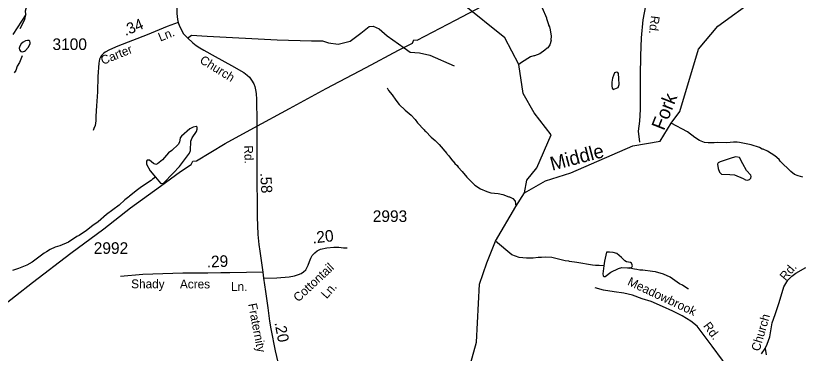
# Model space of a CAD drawing. Extents: x 1547597 to 1699558, y 810033 to 920809.
# Drawn here: x 1601176 to 1609618, y 826362 to 830007 of the extents above; entities that cross this region are included whole.
import ezdxf

# ---------------------------------------------------------------- set-up
doc = ezdxf.new("R2010")
doc.units = 0
for name, color, linetype in [('Exist Hydrographic Creek Single Shore', 7, 'Continuous'), ('Exist Hydrographic Creek Single Shore Label', 7, 'Continuous'), ('Exist Hydrographic Misc Water Feature', 7, 'Continuous'), ('Exist Railroad Mainline', 7, 'Continuous'), ('Exist Road Non-System Type 51', 7, 'Continuous'), ('Exist Road Non-System Type 51 Label', 7, 'Continuous'), ('Exist Road Secondary Mileage Hundredths English Label', 7, 'Continuous'), ('Exist Road Secondary Type 41 Attributed', 7, 'Continuous'), ('Exist Road Secondary Type 51 Attributed', 7, 'Continuous'), ('Exist Road Secondary Type 51 Label', 7, 'Continuous'), ('Exist Road Secondary Type 51 Number Label', 7, 'Continuous'), ('Exist Utilities Electrical Transmission Line', 7, 'Continuous')]:
    doc.layers.add(name, color=color, linetype=linetype)

msp = doc.modelspace()

# ---------------------------------------------------------------- linework, layer by layer
at = {"layer": 'Exist Hydrographic Creek Single Shore'}
for points in [[(1606665.7, 828095.8), (1606688.3, 828230.8), (1606797.7, 828365.1), (1606953, 828719.8), (1606769.8, 828959.3), (1606648.7, 829167.5), (1606603.6, 829478.1), (1606453.3, 829765.9), (1605994.7, 830136), (1605922.7, 830344.3), (1605835.7, 830723.6), (1605729.6, 830863.6), (1605432.6, 831145.4), (1605401.7, 831277.3), (1605418.7, 831910.5), (1605426.9, 832328.2), (1605421.8, 832526.9), (1605452.4, 832756.1), (1605533.8, 833138.2), (1605594.9, 833403.1), (1605650.9, 833545.8), (1605728.9, 833511.8)], [(1606665.7, 828095.8), (1606891.9, 828225.7), (1607162.7, 828310.2), (1607833.6, 828602.7), (1608128.8, 828653.6), (1608244.3, 828846.1), (1608341, 828973.5), (1608539.5, 829644), (1608748.2, 829893.6), (1609155.7, 830193.4), (1609592.7, 830463.6), (1609659.7, 830472.1)], [(1603082.6, 822996.2), (1603108.7, 823064.7), (1603193.7, 823138.4), (1603352.7, 823210.7), (1603619.7, 823248), (1603837.6, 823361.7), (1604132.7, 823615), (1604683.7, 824283.4), (1605131.6, 824737.2), (1605807.7, 825403), (1605977.7, 825691.7), (1605997.6, 825950.6), (1606146.6, 826482.6), (1606179.6, 827109), (1606257.7, 827340.4), (1606352.4, 827573.6), (1606571.3, 827945.5), (1606665.7, 828095.8)]]:
    msp.add_lwpolyline(points, dxfattribs=at)
at = {"layer": 'Exist Hydrographic Misc Water Feature'}
msp.add_line((1607801.8, 827282.1), (1607793, 827284.2), dxfattribs=at)
for points in [[(1606855.1, 830091.2), (1606901.5, 829982.7), (1606901.4, 829974.7), (1606924.6, 829910.3), (1606924.4, 829902.3), (1606932.2, 829886.2), (1606939.8, 829854.1), (1606950.8, 829786), (1606948.3, 829746), (1606950.2, 829738), (1606937.5, 829690.2), (1606917.1, 829660.5), (1606907.1, 829654.6), (1606884.8, 829632.9), (1606828.3, 829595.7), (1606772, 829572.5), (1606764, 829572.7), (1606729.9, 829561.1), (1606633.1, 829502.5), (1606603.6, 829478.1)], [(1601283.1, 829734), (1601257.9, 829721.3), (1601237.2, 829703.3), (1601221.6, 829676.5), (1601214.7, 829656.9), (1601216.4, 829639.2), (1601233.2, 829620.2), (1601248.8, 829617.3), (1601269.8, 829622.9), (1601282, 829630.9), (1601312.7, 829664.2), (1601332.6, 829701.2), (1601332, 829717.5), (1601327.8, 829731.5), (1601320.8, 829738.3), (1601304.4, 829738.6), (1601283.1, 829734)], [(1601247.2, 829573.6), (1601216.3, 829502), (1601193.8, 829462.3), (1601177.1, 829414.6), (1601160.8, 829390.8)], [(1607682.8, 829329.1), (1607676.5, 829382.2), (1607669.4, 829394.1), (1607654.8, 829397.5), (1607634.6, 829390.4), (1607613.9, 829331.7), (1607606.6, 829289.3), (1607605.2, 829247.7), (1607609.5, 829223.9), (1607619.4, 829211.5), (1607672.6, 829230), (1607685.8, 829263.3), (1607682.8, 829329.1)], [(1605182.3, 829226.8), (1605197.8, 829198.6), (1605235.2, 829154), (1605276.4, 829093.5), (1605313.7, 829049), (1605376.9, 828986.1), (1605440.1, 828933.2), (1605481.4, 828890.7), (1605483.4, 828884.7), (1605510.9, 828850.3), (1605581.8, 828773.3), (1605587.6, 828763.2), (1605599.5, 828755.1), (1605656.8, 828696.3), (1605702.2, 828659.7), (1605745.5, 828617.1), (1605828.2, 828517.9), (1605830.1, 828511.9), (1605847.9, 828493.7), (1605887.1, 828441.1), (1605895, 828437), (1605912.7, 828412.8), (1605936.3, 828390.5), (1605950.1, 828370.3), (1605993.4, 828323.7), (1606040.6, 828265), (1606113.6, 828192), (1606129.4, 828177.8), (1606188.8, 828139), (1606256.3, 828108.1), (1606300.1, 828095.5), (1606380, 828086.3), (1606429.8, 828075.7), (1606495.4, 828052.8), (1606503.4, 828052.7), (1606537.1, 828034.1), (1606564.7, 828005.8), (1606571.3, 827945.5)], [(1602684.2, 828264.8), (1602738.6, 828200.6), (1602753.3, 828194.8), (1602769.3, 828198), (1602876.7, 828306.4), (1602944.7, 828378.7), (1603052.4, 828523.6), (1603062.9, 828549.7), (1603065.2, 828652.4), (1603078.1, 828687.6), (1603125.6, 828756.7), (1603135, 828780.6), (1603134.1, 828802.3), (1603122.8, 828810.4), (1603091.9, 828802.8), (1603056.4, 828784.9), (1602964.2, 828704.9), (1602951.5, 828688), (1602944.1, 828640.1), (1602930.2, 828615.1), (1602862.2, 828552), (1602824.3, 828525), (1602759.6, 828451.5), (1602706.6, 828406.5), (1602689.4, 828401), (1602663.3, 828410.4), (1602619.2, 828446.3), (1602595.2, 828445.4), (1602586, 828435.2), (1602589.1, 828405.5), (1602628.2, 828330.9), (1602684.2, 828264.8)], [(1609664.5, 828264.5), (1609616.7, 828277.2), (1609576.9, 828293.7), (1609537.4, 828324.2), (1609422.9, 828435.8), (1609411.3, 828454), (1609363.8, 828492.6), (1609284.5, 828543.8), (1609236.9, 828566.4), (1609228.9, 828566.5), (1609197.1, 828583), (1609109.5, 828612.1), (1608982, 828637.9), (1608958, 828640.3), (1608918, 828640.8), (1608846, 828635.8), (1608742.1, 828637.3), (1608710.1, 828635.7), (1608646.1, 828634.6), (1608606.2, 828639.2), (1608550.5, 828660), (1608503, 828692.6), (1608423.8, 828751.7), (1608244.3, 828846.1)], [(1609017.9, 828408.1), (1608984, 828474.8), (1608944.3, 828483.4), (1608902.2, 828473.5), (1608772.8, 828428.6), (1608753.6, 828417.7), (1608747.4, 828402.3), (1608751.4, 828356.5), (1608768.7, 828317.3), (1608788.2, 828294.3), (1608879.6, 828294), (1608928.2, 828287.5), (1609023.5, 828249.6), (1609046.9, 828235.3), (1609070.4, 828231.4), (1609091.1, 828238.5), (1609104.5, 828254.6), (1609109.2, 828272.2), (1609104.9, 828287), (1609059, 828335.4), (1609017.9, 828408.1)], [(1602684.2, 828264.8), (1602670.4, 828252), (1602652.2, 828242.3), (1602638.1, 828228.5), (1602533.2, 828159.9), (1602490.8, 828128.6), (1602403.9, 828057.8), (1602397.8, 828049.9), (1602355.4, 828018.5), (1602292.7, 827961.4), (1602155.4, 827861.3), (1602064.3, 827782.6), (1602009.8, 827743.3), (1601939.2, 827686.3), (1601860.4, 827635.5), (1601834.3, 827621.8), (1601745.5, 827561.1), (1601651.1, 827522.4), (1601600.8, 827507.1), (1601546.6, 827481.9), (1601510.2, 827456.4), (1601484, 827442.8), (1601352.8, 827344.6), (1601296.4, 827315.4), (1601207.9, 827276.6), (1601141.7, 827257.6)], [(1607521.5, 827306.4), (1607468.7, 827309.3), (1607428.8, 827311.9), (1607396.8, 827312.4), (1607229.3, 827342.7), (1607149.5, 827351.8), (1607141.5, 827355.9), (1607101.6, 827360.4), (1606958.2, 827398.4), (1606886.3, 827401.5), (1606846.3, 827396), (1606812.3, 827396.5), (1606758.2, 827389.3), (1606686.2, 827388.2), (1606606.4, 827395.4), (1606526.9, 827424.5), (1606352.4, 827573.6)], [(1607801.8, 827282.1), (1607820.4, 827291.9), (1607829.2, 827306.2), (1607826.8, 827319), (1607819.5, 827334.4), (1607806.4, 827342.6), (1607765.9, 827351.3), (1607746.7, 827362.1), (1607711.3, 827395.9), (1607661, 827440), (1607618.9, 827451.4), (1607581.5, 827454.9), (1607547.6, 827453.8), (1607528.3, 827358.8), (1607521.5, 827306.4)], [(1607521.5, 827306.4), (1607510.3, 827220.2), (1607512, 827197.9), (1607518.6, 827191.1), (1607535.1, 827192.9), (1607594.2, 827237.9), (1607677.4, 827279.5), (1607712.4, 827287.3), (1607776.1, 827283.5), (1607793, 827284.2)], [(1608432.7, 827057.9), (1608424.7, 827060.1), (1608369.3, 827096.9), (1608337.5, 827113.3), (1608234.6, 827182.7), (1608163.1, 827217.7), (1608075.4, 827242.9), (1608043.6, 827247.4), (1607939.8, 827258.8), (1607907.8, 827261.3), (1607875.9, 827265.7), (1607851.9, 827270), (1607801.8, 827282.1)]]:
    msp.add_lwpolyline(points, dxfattribs=at)
at = {"layer": 'Exist Railroad Mainline'}
msp.add_lwpolyline([(1601147.7, 829804.9), (1601289.9, 830019.8)], dxfattribs=at)
at = {"layer": 'Exist Road Non-System Type 51'}
for points in [[(1601224.1, 829868.9), (1601275.6, 829964.9), (1601286.1, 830017.9), (1601283.1, 830057.6), (1601287.7, 830084.1), (1601304.3, 830117.3), (1601364.8, 830190.7), (1601452.6, 830288.3), (1601466.9, 830314.8), (1601483.6, 830368.5)], [(1607909.3, 828641.7), (1607893.3, 828761), (1607906.8, 828869.5), (1607917, 828994.9), (1607917, 829144.1), (1607917, 829361.1), (1607920.4, 829573.1), (1607927.1, 829766.3), (1607944.1, 829963), (1607971.2, 830112.2)], [(1603029.2, 829765.5), (1603072.3, 829797.1), (1603242.7, 829786), (1603998.2, 829745.2), (1604368.6, 829734.1), (1604487.1, 829734.1), (1604550.1, 829711.8), (1604653.8, 829700.7), (1604783.4, 829730.4), (1604898.2, 829819.3), (1604987.1, 829889.8), (1605031.5, 829893.5), (1605098.2, 829863.8), (1605183.4, 829789.7), (1605364.8, 829659.9), (1605431.5, 829611.8), (1605531.5, 829604.3), (1605642.6, 829582.1), (1605904.8, 829464)], [(1608867.3, 826193.5), (1608799.6, 826287.6), (1608687.6, 826438.9), (1608591.6, 826568.2), (1608524.7, 826655), (1608457.6, 826709.7), (1608366.4, 826768.8), (1608263.1, 826816.2), (1608153.8, 826867.6), (1608030.9, 826921.1), (1607933.2, 826952.3), (1607827.9, 826988.5), (1607734.3, 827010.8), (1607630.6, 827026.1), (1607517.1, 827043.6), (1607427.3, 827068.6)]]:
    msp.add_lwpolyline(points, dxfattribs=at)
at = {"layer": 'Exist Road Secondary Type 41 Attributed'}
msp.add_lwpolyline([(1603849.5, 827175.4), (1603992.9, 827175.6), (1604126.9, 827186.5), (1604184.4, 827197.3), (1604226.1, 827211.5), (1604254.4, 827223), (1604280.6, 827240.7), (1604304.2, 827263.2), (1604317.6, 827286.4), (1604330, 827313.9), (1604344.6, 827355.1), (1604358.3, 827390.3), (1604375.5, 827417.6), (1604402.6, 827448.5), (1604426.6, 827467.4), (1604464.4, 827485), (1604532.3, 827501.3), (1604609.1, 827509.9), (1604662, 827509.1), (1604711.8, 827502.2), (1604751.7, 827500.5)], dxfattribs=at)
at = {"layer": 'Exist Road Secondary Type 51 Attributed'}
msp.add_line((1603840.4, 827237.6), (1603849.5, 827175.4), dxfattribs=at)
for points in [[(1602956.2, 831234.2), (1602934.8, 831172.4), (1602930.5, 831124.9), (1602929.6, 830957.4), (1602928.3, 830880.6), (1602924.9, 830667.1), (1602923.2, 830527.1), (1602920.2, 830363.1), (1602916.7, 830204.2), (1602914.1, 830097.7), (1602914.1, 830029.4), (1602916.3, 829998.5), (1602920.2, 829964.2), (1602928.3, 829931.5)], [(1602928.3, 829931.5), (1602808.5, 829889), (1602593.4, 829799), (1602276.9, 829677.5), (1602187.5, 829636.9), (1602142.4, 829613.3), (1602126.1, 829602.6), (1602115.4, 829591.8), (1602102.5, 829576.8), (1602089.6, 829557.5), (1602079.8, 829536.9), (1602072, 829493.1), (1602061.5, 829350.3), (1602057.8, 829184.1), (1602048.4, 829032.5), (1602042.4, 828922.4), (1602042.6, 828872.8), (1602032.9, 828821.2), (1602020.9, 828787.7), (1602010.6, 828766.7)], [(1602928.3, 829931.5), (1602942.5, 829893.3), (1602988, 829812.3), (1603008.2, 829788.7), (1603028, 829766.4), (1603085.5, 829713.8), (1603124.1, 829684.2), (1603161.9, 829659.3), (1603205.7, 829633.1), (1603329, 829565.4), (1603502.5, 829467.9), (1603635.4, 829392), (1603671.7, 829366.2), (1603697.4, 829343.4), (1603721.1, 829311.6), (1603745.1, 829270.6), (1603755.8, 829242.3), (1603764.4, 829207.5), (1603770.9, 829165.8), (1603775.2, 829102.1), (1603775.2, 829022), (1603775.6, 828934.6), (1603777.7, 828798.9), (1603777.7, 828697.1), (1603776.9, 828578.6), (1603776.5, 828414.5), (1603779, 828285.3), (1603778.6, 828170.6), (1603780.8, 828025.9), (1603781.6, 827836.9), (1603786.3, 827646), (1603797.9, 827538.3), (1603808.2, 827465.7), (1603840.4, 827237.6)], [(1609259.1, 826415.2), (1609281, 826461.7), (1609310.6, 826541), (1609337.1, 826692.4), (1609367.1, 826782.2), (1609410.6, 826912.8), (1609462.3, 827078.9), (1609503.1, 827152.4), (1609548.5, 827195.4), (1609589.3, 827228), (1609698.1, 827287.9)], [(1603840.4, 827237.6), (1603666.2, 827234), (1603485.6, 827231.4), (1603387.6, 827231.4), (1603248.3, 827226.3), (1602977.5, 827226.3), (1602546.5, 827213.2), (1602305.6, 827191.4)], [(1603849.5, 827175.4), (1603870.3, 827028.9), (1603894.8, 826852.3), (1603913.8, 826711.1), (1603928.3, 826626.8), (1603973.6, 826389.6), (1604016.9, 826205.7), (1604065, 826012.5)], [(1609220.3, 826357.8), (1609259.1, 826415.2)], [(1609259.1, 826415.2), (1609271.7, 826346)]]:
    msp.add_lwpolyline(points, dxfattribs=at)
at = {"layer": 'Exist Utilities Electrical Transmission Line'}
msp.add_lwpolyline([(1600988.2, 826839.2), (1601358.3, 827127.3), (1601772.9, 827442.9), (1602126.8, 827705.3), (1602416, 827932.7), (1602737.5, 828165.5), (1602955.6, 828324.2), (1603068.8, 828400.3), (1603085.3, 828436), (1603127.5, 828441.4), (1603436, 828626.6), (1603746.4, 828797.6), (1604131.2, 829005.5), (1604526.4, 829219.5), (1604957.5, 829448.6), (1605306, 829633.3), (1605455.3, 829710.9), (1605469.7, 829744.6), (1605507.5, 829742.1), (1605920.5, 829959.6), (1606345.7, 830184.9)], dxfattribs=at)

# ---------------------------------------------------------------- texts
at = {"layer": 'Exist Hydrographic Creek Single Shore Label'}
for s, rotation, p in [('Fork', 68.39448, (1608167.6, 828759.1)), ('Middle', 14.77613, (1606962.4, 828332))]:
    msp.add_text(s, height=150, rotation=rotation, dxfattribs=at).set_placement(p)
at = {"layer": 'Exist Road Non-System Type 51 Label'}
for s, rotation, p in [('Rd.', 263.0443, (1608029, 830010)), ('Meadowbrook', 334.77973, (1607767, 827104.2)), ('Rd.', 306.61816, (1608586.7, 826657.3))]:
    msp.add_text(s, height=95, rotation=rotation, dxfattribs=at).set_placement(p)
at = {"layer": 'Exist Road Secondary Mileage Hundredths English Label'}
for s, height, rotation, p in [('.34', 120, 22.13233, (1602360.5, 829786.4)), ('.58', 120, 273.24674, (1603813.4, 828309.2)), ('.20', 125, 6.37532, (1604380.4, 827547.1)), ('.29', 125, 2.12224, (1603238.7, 827288.5)), ('.20', 120, 280.75243, (1603967.6, 826692.8))]:
    msp.add_text(s, height=height, rotation=rotation, dxfattribs=at).set_placement(p)
at = {"layer": 'Exist Road Secondary Type 51 Label'}
for s, rotation, p in [('Ln.', 21.9732, (1602736.6, 829726)), ('Carter', 22.13234, (1602117.5, 829474.8)), ('Church', 328.3278, (1603152.9, 829502.9)), ('Rd.', 271.96586, (1603640, 828604.8)), ('Cottontail', 43.09266, (1604224.9, 826910.9)), ('Rd.', 50.17338, (1609480.4, 827140)), ('Ln.', 48.26371, (1604530.4, 826945)), ('Fraternity', 280.75243, (1603682.6, 826893.9)), ('Church', 73.70367, (1609198.5, 826378))]:
    msp.add_text(s, height=95, rotation=rotation, dxfattribs=at).set_placement(p)
for s, p in [('Shady', (1602422.2, 827064.7)), ('Acres', (1602948.1, 827063)), ('Ln.', (1603499, 827035.8))]:
    msp.add_text(s, height=95, dxfattribs=at).set_placement(p)
at = {"layer": 'Exist Road Secondary Type 51 Number Label'}
for s, p in [('3100', (1601573, 829636.1)), ('2993', (1605027.3, 827780.2)), ('2992', (1602018.1, 827436.1))]:
    msp.add_text(s, height=125, dxfattribs=at).set_placement(p)

doc.saveas('drawing.dxf')
